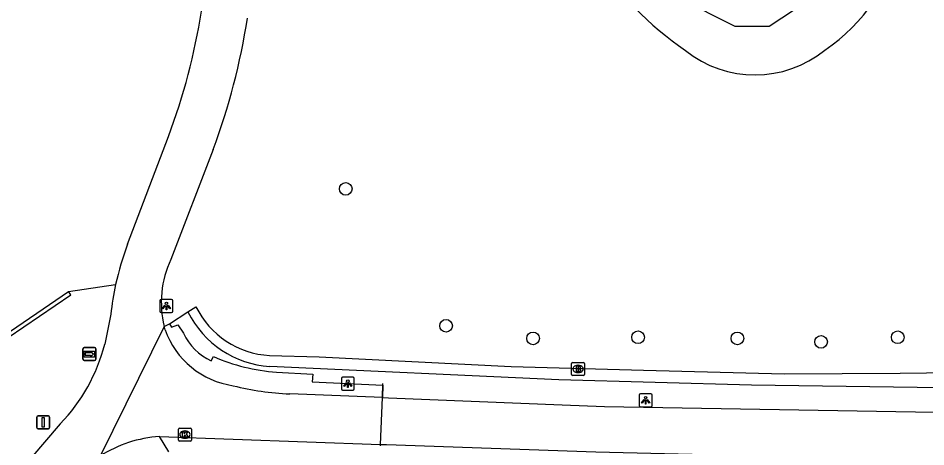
# Model space of a CAD drawing. Extents: x 161477 to 163040, y 383680 to 384868.
# Drawn here: x 161689.8 to 161759.8, y 384034 to 384067.1 of the extents above; entities that cross this region are included whole.
import ezdxf

# ---------------------------------------------------------------- set-up
doc = ezdxf.new("R2010")
doc.units = 0
for name, color, linetype in [('IMGEO_Berm_halfverhard', 7, 'Continuous'), ('IMGEO_Boom', 7, 'Continuous'), ('IMGEO_Brandkraan', 7, 'Continuous'), ('IMGEO_Fietspad_gesloten', 7, 'Continuous'), ('IMGEO_Groenvoorziening', 7, 'Continuous'), ('IMGEO_Haag', 7, 'Continuous'), ('IMGEO_Kademuur', 7, 'Continuous'), ('IMGEO_Kolk', 7, 'Continuous'), ('IMGEO_Lichtpunt', 7, 'Continuous'), ('IMGEO_Lijnafwatering', 7, 'Continuous'), ('IMGEO_Meer_plas_ven_vijver', 7, 'Continuous'), ('IMGEO_Verkeersbordpaal', 7, 'Continuous'), ('IMGEO_Voetpad_open', 7, 'Continuous'), ('IMGEO_Wegwijzer', 7, 'Continuous')]:
    doc.layers.add(name, color=color, linetype=linetype)

msp = doc.modelspace()

# ---------------------------------------------------------------- linework, layer by layer
at = {"layer": 'IMGEO_Berm_halfverhard'}
for points in [[(161701.03, 384043.286), (161701.447, 384043.499)], [(161701.447, 384043.499), (161701.595, 384043.226), (161702.083, 384043.422), (161702.507, 384042.753)], [(161704.65, 384040.629), (161704.833, 384040.956)], [(161709.691, 384039.757), (161712.502, 384039.597), (161712.453, 384039.016), (161717.902, 384038.756), (161717.868, 384037.79)]]:
    msp.add_lwpolyline(points, dxfattribs=at)
for centre, radius, start, end in [((161706.463, 384044.601), 4.366, 205.04252, 245.46772), ((161710.722, 384054.374), 14.653, 246.30511, 265.96677)]:
    msp.add_arc(centre, radius, start, end, dxfattribs=at)
at = {"layer": 'IMGEO_Boom'}
for centre in [(161715.028, 384053.911), (161722.77, 384043.333), (161729.481, 384042.357), (161737.585, 384042.444), (161745.254, 384042.357), (161751.702, 384042.096), (161757.627, 384042.444)]:
    msp.add_circle(centre, 0.489, dxfattribs=at)
at = {"layer": 'IMGEO_Brandkraan'}
for p, q in [((161732.531, 384040.507), (161733.383, 384040.507)), ((161732.456, 384039.581), (161732.456, 384040.433)), ((161732.944, 384040.287), (161732.969, 384040.287)), ((161733.457, 384040.433), (161733.457, 384039.581)), ((161733.383, 384039.507), (161732.531, 384039.507)), ((161732.967, 384039.727), (161732.942, 384039.727))]:
    msp.add_line(p, q, dxfattribs=at)
for points in [[(161732.531, 384040.507), (161733.383, 384040.507)], [(161732.456, 384039.581), (161732.456, 384040.433)], [(161732.804, 384040.207), (161732.804, 384039.807), (161733.017, 384039.807)], [(161733.035, 384040.207), (161732.804, 384040.207)], [(161732.983, 384040.126), (161732.929, 384040.126), (161732.929, 384040.05)], [(161732.929, 384040.05), (161732.982, 384040.05)], [(161732.991, 384039.974), (161732.929, 384039.974), (161732.929, 384039.893)], [(161732.929, 384039.893), (161732.991, 384039.893)], [(161733.457, 384040.433), (161733.457, 384039.581)], [(161733.383, 384039.507), (161732.531, 384039.507)]]:
    msp.add_lwpolyline(points, dxfattribs=at)
for centre, radius, start, end in [((161732.533, 384040.431), 0.0765, 91.55205, 178.44795), ((161732.533, 384040.431), 0.0765, 91.55205, 178.44795), ((161733.381, 384040.431), 0.0765, 1.55205, 88.44795), ((161733.381, 384040.431), 0.0765, 1.55205, 88.44795), ((161732.984, 384040.088), 0.0379, 267.82845, 90.93552), ((161732.992, 384039.933), 0.0404, 269.87594, 90.50774), ((161733.023, 384040.058), 0.251, 268.66757, 293.53466), ((161733.039, 384040.062), 0.145, 59.4692, 91.53667), ((161733.064, 384040.109), 0.0922, 285.51372, 58.15012), ((161733.069, 384039.917), 0.105, 301.31148, 78.98903), ((161732.533, 384039.583), 0.0765, 181.55205, 268.44795), ((161732.533, 384039.583), 0.0765, 181.55205, 268.44795), ((161733.381, 384039.583), 0.0765, 271.55205, 358.44795), ((161733.381, 384039.583), 0.0765, 271.55205, 358.44795)]:
    msp.add_arc(centre, radius, start, end, dxfattribs=at)
for centre, major_axis, ratio, start_param, end_param in [((161732.943, 384040.007), (-0.387, 0.002), 0.722429, 4.712389, 7.853982), ((161732.968, 384040.007), (-0.39, 0.002), 0.717154, 1.570796, 4.712389)]:
    msp.add_ellipse(centre, major_axis=major_axis, ratio=ratio, start_param=start_param, end_param=end_param, dxfattribs=at)
at = {"layer": 'IMGEO_Fietspad_gesloten'}
for points in [[(161698.205, 384049.638), (161701.346, 384057.96)], [(161704.804, 384056.943), (161701.537, 384048.452)], [(161696.91, 384044.232), (161696.439, 384041.918)], [(161701.03, 384043.286), (161696.092, 384033.276)], [(161701.097, 384043.034), (161701.03, 384043.286)], [(161717.868, 384037.79), (161710.708, 384038.08)], [(161717.868, 384037.79), (161718.339, 384037.771), (161731.73, 384037.243), (161735.001, 384037.114), (161760.483, 384036.666)], [(161693.005, 384035.771), (161690.737, 384033.1)], [(161700.668, 384034.787), (161717.726, 384034.171), (161718.177, 384034.155), (161734.34, 384033.599), (161758.72, 384033.003)]]:
    msp.add_lwpolyline(points, dxfattribs=at)
for centre, radius, start, end in [((161655.671, 384075.186), 48.816, 339.33684, 351.11138), ((161655.615, 384075.2), 52.467, 339.63735, 351.11401), ((161718.428, 384041.941), 21.638, 159.16392, 167.79487), ((161708.594, 384045.151), 7.791, 154.93608, 193.8536), ((161718.451, 384041.924), 21.664, 167.76179, 173.88354), ((161707.283, 384045.198), 6.553, 199.28449, 261.86308), ((161683.173, 384045.296), 13.69, 315.90797, 345.71252), ((161711.372, 384057.991), 19.922, 255.41396, 268.09003), ((161701.307, 384025.167), 9.641, 93.80027, 122.74629)]:
    msp.add_arc(centre, radius, start, end, dxfattribs=at)
at = {"layer": 'IMGEO_Groenvoorziening'}
for points in [[(161693.641, 384045.981), (161697.279, 384046.516)], [(161701.447, 384043.499), (161702.86, 384044.402)]]:
    msp.add_lwpolyline(points, dxfattribs=at)
for centre, radius, start, end in [((161757.043, 384087.374), 27.722, 193.41343, 235.2386), ((161744.239, 384076.151), 13.896, 303.97982, 348.30354), ((161746.604, 384071.277), 8.567, 231.21577, 309.09281)]:
    msp.add_arc(centre, radius, start, end, dxfattribs=at)
at = {"layer": 'IMGEO_Haag'}
for points in [[(161702.86, 384044.402), (161703.476, 384044.802)], [(161709.159, 384041.044), (161712.983, 384040.929), (161727.804, 384040.182), (161738.008, 384039.914), (161748.868, 384039.629), (161757.812, 384039.678), (161765.974, 384039.782)], [(161766.559, 384038.55), (161759.129, 384038.577), (161746.35, 384038.751), (161731.47, 384039.163), (161709.172, 384040.189)]]:
    msp.add_lwpolyline(points, dxfattribs=at)
for centre, radius, start, end in [((161709.533, 384047.785), 6.751, 206.22091, 266.82811), ((161709.71, 384047.83), 7.66, 206.58375, 265.9733)]:
    msp.add_arc(centre, radius, start, end, dxfattribs=at)
at = {"layer": 'IMGEO_Kademuur'}
for points in [[(161685.091, 384040.164), (161688.176, 384042.263), (161693.641, 384045.981)], [(161686.454, 384030.668), (161685.329, 384039.963), (161693.818, 384045.736), (161693.641, 384045.981)]]:
    msp.add_lwpolyline(points, dxfattribs=at)
at = {"layer": 'IMGEO_Kolk'}
for p, q in [((161702.123, 384034.509), (161702.123, 384035.361)), ((161702.198, 384035.435), (161703.05, 384035.435)), ((161702.611, 384035.215), (161702.636, 384035.215)), ((161703.124, 384035.361), (161703.124, 384034.509)), ((161703.05, 384034.435), (161702.198, 384034.435)), ((161702.634, 384034.655), (161702.609, 384034.655))]:
    msp.add_line(p, q, dxfattribs=at)
for points in [[(161702.123, 384034.509), (161702.123, 384035.361)], [(161702.198, 384035.435), (161703.05, 384035.435)], [(161702.444, 384035.135), (161702.567, 384035.135), (161702.567, 384034.984), (161702.697, 384035.135), (161702.861, 384035.135), (161702.715, 384034.984), (161702.868, 384034.735), (161702.716, 384034.735), (161702.631, 384034.899), (161702.567, 384034.832), (161702.567, 384034.735), (161702.444, 384034.735), (161702.444, 384035.135)], [(161703.124, 384035.361), (161703.124, 384034.509)], [(161703.05, 384034.435), (161702.198, 384034.435)]]:
    msp.add_lwpolyline(points, dxfattribs=at)
for centre, start, end in [((161702.2, 384035.359), 91.55205, 178.44795), ((161702.2, 384035.359), 91.55205, 178.44795), ((161703.048, 384035.359), 1.55205, 88.44795), ((161703.048, 384035.359), 1.55205, 88.44795), ((161702.2, 384034.511), 181.55205, 268.44795), ((161702.2, 384034.511), 181.55205, 268.44795), ((161703.048, 384034.511), 271.55205, 358.44795), ((161703.048, 384034.511), 271.55205, 358.44795)]:
    msp.add_arc(centre, 0.0765, start, end, dxfattribs=at)
for centre, major_axis, ratio, start_param, end_param in [((161702.61, 384034.935), (-0.387, 0.002), 0.722429, 4.712389, 7.853982), ((161702.635, 384034.935), (-0.39, 0.002), 0.717154, 1.570796, 4.712389)]:
    msp.add_ellipse(centre, major_axis=major_axis, ratio=ratio, start_param=start_param, end_param=end_param, dxfattribs=at)
at = {"layer": 'IMGEO_Lichtpunt'}
for p, q in [((161700.696, 384045.271), (161700.696, 384044.464)), ((161700.696, 384045.271), (161700.696, 384044.464)), ((161701.598, 384045.366), (161700.79, 384045.366)), ((161701.598, 384045.366), (161700.79, 384045.366)), ((161701.692, 384044.464), (161701.692, 384045.271)), ((161701.692, 384044.464), (161701.692, 384045.271)), ((161700.79, 384044.37), (161701.598, 384044.37)), ((161700.79, 384044.37), (161701.598, 384044.37)), ((161714.697, 384039.263), (161714.697, 384038.456)), ((161714.697, 384039.263), (161714.697, 384038.456)), ((161715.599, 384039.358), (161714.791, 384039.358)), ((161715.599, 384039.358), (161714.791, 384039.358)), ((161715.693, 384038.456), (161715.693, 384039.263)), ((161715.693, 384038.456), (161715.693, 384039.263)), ((161714.791, 384038.362), (161715.599, 384038.362)), ((161714.791, 384038.362), (161715.599, 384038.362)), ((161737.673, 384037.982), (161737.673, 384037.175)), ((161737.673, 384037.982), (161737.673, 384037.175)), ((161738.575, 384038.077), (161737.767, 384038.077)), ((161738.575, 384038.077), (161737.767, 384038.077)), ((161738.669, 384037.175), (161738.669, 384037.982)), ((161738.669, 384037.175), (161738.669, 384037.982)), ((161737.767, 384037.081), (161738.575, 384037.081)), ((161737.767, 384037.081), (161738.575, 384037.081))]:
    msp.add_line(p, q, dxfattribs=at)
for points in [[(161701.07, 384044.935), (161701.109, 384044.907), (161700.921, 384044.645), (161700.883, 384044.672), (161701.07, 384044.935)], [(161701.172, 384044.887), (161701.219, 384044.887), (161701.219, 384044.565), (161701.172, 384044.565), (161701.172, 384044.887)], [(161701.282, 384044.907), (161701.32, 384044.934), (161701.507, 384044.672), (161701.468, 384044.644), (161701.282, 384044.907)], [(161715.071, 384038.927), (161715.11, 384038.899), (161714.922, 384038.637), (161714.884, 384038.664), (161715.071, 384038.927)], [(161715.173, 384038.879), (161715.22, 384038.879), (161715.22, 384038.557), (161715.173, 384038.557), (161715.173, 384038.879)], [(161715.283, 384038.899), (161715.321, 384038.926), (161715.508, 384038.664), (161715.469, 384038.636), (161715.283, 384038.899)], [(161738.047, 384037.646), (161738.086, 384037.618), (161737.898, 384037.356), (161737.86, 384037.383), (161738.047, 384037.646)], [(161738.149, 384037.598), (161738.196, 384037.598), (161738.196, 384037.276), (161738.149, 384037.276), (161738.149, 384037.598)], [(161738.259, 384037.618), (161738.297, 384037.645), (161738.484, 384037.383), (161738.445, 384037.355), (161738.259, 384037.618)]]:
    msp.add_lwpolyline(points, dxfattribs=at)
for centre in [(161701.195, 384045.069), (161715.196, 384039.061), (161738.172, 384037.78)]:
    msp.add_circle(centre, 0.0994, dxfattribs=at)
for centre, start, end in [((161700.79, 384045.271), 90, 180), ((161700.79, 384045.271), 90, 180), ((161701.598, 384045.271), 0, 90), ((161701.598, 384045.271), 0, 90), ((161700.79, 384044.464), 180, 270), ((161700.79, 384044.464), 180, 270), ((161701.598, 384044.464), 270, 0), ((161701.598, 384044.464), 270, 360), ((161714.791, 384039.263), 90, 180), ((161714.791, 384039.263), 90, 180), ((161715.599, 384039.263), 0, 90), ((161715.599, 384039.263), 0, 90), ((161714.791, 384038.456), 180, 270), ((161714.791, 384038.456), 180, 270), ((161715.599, 384038.456), 270, 0), ((161715.599, 384038.456), 270, 360), ((161737.767, 384037.982), 90, 180), ((161737.767, 384037.982), 90, 180), ((161738.575, 384037.982), 0, 90), ((161738.575, 384037.982), 0, 90), ((161737.767, 384037.175), 180, 270), ((161737.767, 384037.175), 180, 270), ((161738.575, 384037.175), 270, 0), ((161738.575, 384037.175), 270, 360)]:
    msp.add_arc(centre, 0.0946, start, end, dxfattribs=at)
at = {"layer": 'IMGEO_Lijnafwatering'}
msp.add_lwpolyline([(161717.723, 384034.066), (161717.726, 384034.171), (161717.868, 384037.79), (161717.906, 384038.868)], dxfattribs=at)
at = {"layer": 'IMGEO_Meer_plas_ven_vijver'}
msp.add_lwpolyline([(161751.611, 384069.046), (161747.705, 384066.456), (161745.072, 384066.456), (161740.741, 384068.664)], dxfattribs=at)
at = {"layer": 'IMGEO_Verkeersbordpaal'}
for p, q in [((161691.199, 384035.484), (161691.199, 384036.284)), ((161691.199, 384036.284), (161691.199, 384035.484)), ((161691.299, 384036.384), (161692.089, 384036.384)), ((161692.089, 384036.384), (161691.299, 384036.384)), ((161692.189, 384036.284), (161692.189, 384035.484)), ((161692.189, 384035.484), (161692.189, 384036.284)), ((161692.089, 384035.384), (161691.299, 384035.384)), ((161691.299, 384035.384), (161692.089, 384035.384))]:
    msp.add_line(p, q, dxfattribs=at)
msp.add_lwpolyline([(161691.619, 384036.259), (161691.769, 384036.259), (161691.769, 384035.509), (161691.619, 384035.509), (161691.619, 384036.259)], dxfattribs=at)
for centre, start, end in [((161691.299, 384036.284), 90, 180), ((161691.299, 384036.284), 90, 180), ((161692.089, 384036.284), 0, 90), ((161692.089, 384036.284), 360, 90), ((161691.299, 384035.484), 180, 270), ((161691.299, 384035.484), 180, 270), ((161692.089, 384035.484), 270, 0), ((161692.089, 384035.484), 270, 0)]:
    msp.add_arc(centre, 0.1, start, end, dxfattribs=at)
at = {"layer": 'IMGEO_Voetpad_open'}
msp.add_lwpolyline([(161701.381, 384033.589), (161700.668, 384034.787)], dxfattribs=at)
at = {"layer": 'IMGEO_Wegwijzer'}
for p, q in [((161694.758, 384040.755), (161694.758, 384041.555)), ((161694.758, 384041.555), (161694.758, 384040.755)), ((161694.858, 384041.655), (161695.648, 384041.655)), ((161695.648, 384041.655), (161694.858, 384041.655)), ((161695.748, 384041.555), (161695.748, 384040.755)), ((161695.748, 384040.755), (161695.748, 384041.555)), ((161695.648, 384040.655), (161694.858, 384040.655)), ((161694.858, 384040.655), (161695.648, 384040.655))]:
    msp.add_line(p, q, dxfattribs=at)
for points in [[(161694.859, 384041.387), (161695.647, 384041.387), (161695.647, 384040.923), (161694.859, 384040.923), (161694.859, 384041.387)], [(161694.924, 384041.239), (161694.924, 384041.155), (161694.924, 384041.071), (161695.335, 384041.071), (161695.335, 384040.988), (161695.582, 384041.155), (161695.335, 384041.322), (161695.335, 384041.239), (161694.924, 384041.239)]]:
    msp.add_lwpolyline(points, dxfattribs=at)
for centre, start, end in [((161694.858, 384041.555), 90, 180), ((161694.858, 384041.555), 90, 180), ((161695.648, 384041.555), 0, 90), ((161695.648, 384041.555), 360, 90), ((161694.858, 384040.755), 180, 270), ((161694.858, 384040.755), 180, 270), ((161695.648, 384040.755), 270, 0), ((161695.648, 384040.755), 270, 0)]:
    msp.add_arc(centre, 0.1, start, end, dxfattribs=at)

doc.saveas('drawing.dxf')
